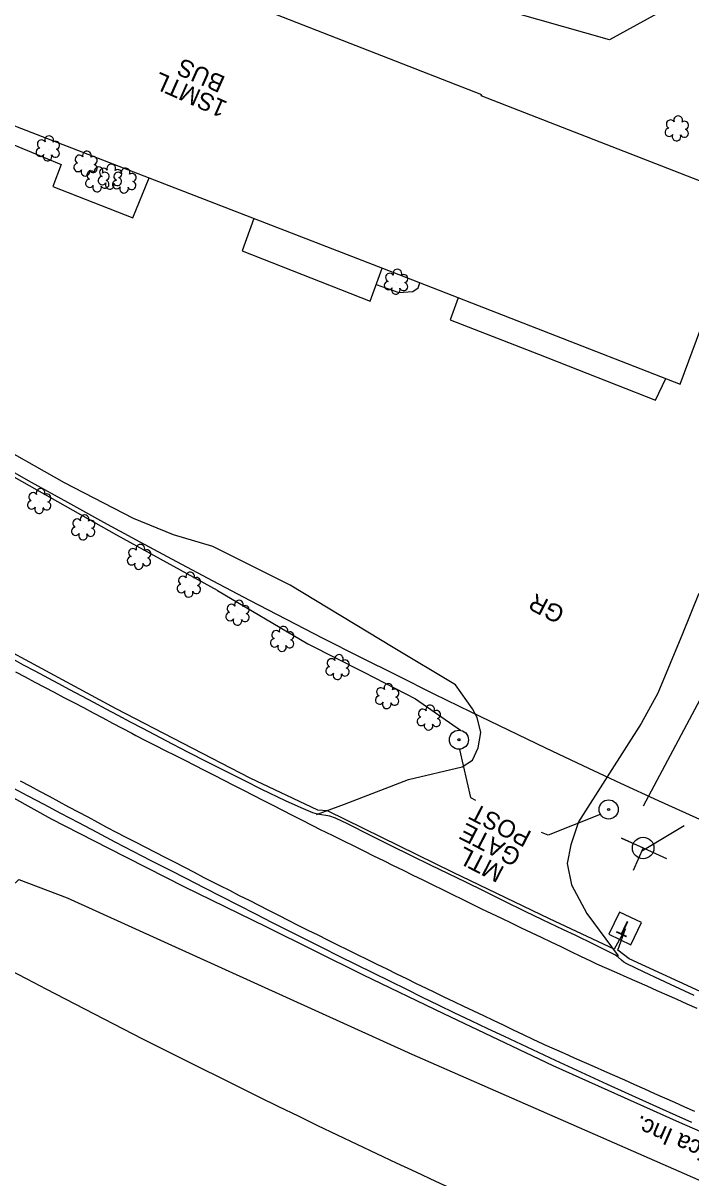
# Model space of a CAD drawing. Extents: x 472260 to 482161, y 489063 to 507124.
# Drawn here: x 479473.4 to 479625.5, y 493570.4 to 493833.5 of the extents above; entities that cross this region are included whole.
import ezdxf

# ---------------------------------------------------------------- set-up
doc = ezdxf.new("R2010")
doc.units = 0
for name, color, linetype in [('Exist Plan Preparation Watershed Blue', 7, 'Continuous'), ('Exist Structure Minor Drop Inlet Cogo Elevation', 7, 'Continuous'), ('Prop Drainage Structure Catch Basin Convert From Junction Box Label', 7, 'Continuous'), ('Prop Drainage Structure Catch Basin Grate 840 03E CELL', 7, 'Continuous'), ('Prop Drainage Structure Drop Inlet Grate 2 Narrow Slots and Sag Grates 840 24 CELL', 7, 'Continuous'), ('Prop Drainage Structure Outlet Berm Ditch 850 10 CELL', 7, 'Continuous'), ('Prop Drainage Structure Pipe RCP 18in Class III', 7, 'Continuous'), ('Prop Drainage Structure Pipe RCP 30in Class III', 7, 'Continuous'), ('Prop Drainage Structure Pipe RCP 72in Class III', 7, 'Continuous'), ('Prop Drainage Structure Pipe Stub Out CELL', 7, 'Continuous'), ('Prop Drainage Structure Pipe Welded Steel 42in', 7, 'Continuous'), ('Prop Drainage Structure Plot Symbol 20 Scale CELL', 7, 'Continuous'), ('Prop Earthen Structure Base Ditch Lateral Detail Label', 7, 'Continuous'), ('Prop Earthen Structure False Sump Label', 7, 'Continuous'), ('Prop Erosion Rip Rap Class B', 7, 'Continuous'), ('Prop Erosion Rip Rap Class I', 7, 'Continuous'), ('Prop Erosion Rip Rap Pad at Outlet CELL', 7, 'Continuous'), ('Prop Erosion Rip Rap Pad at Outlet Label', 7, 'Continuous'), ('Prop SS Fill Line', 7, 'Continuous')]:
    doc.layers.add(name, color=color, linetype=linetype)

msp = doc.modelspace()

# ---------------------------------------------------------------- linework, layer by layer
at = {"layer": 'Exist Plan Preparation Watershed Blue'}
msp.add_lwpolyline([(479526, 493788.97), (479523.35, 493781.62), (479552.45, 493770.17), (479555.21, 493777.64)], dxfattribs=at)
at = {"layer": 'Exist Structure Minor Drop Inlet Cogo Elevation'}
for radius in [1992.96, 2092.96]:
    msp.add_arc((480448.9, 495467.9), radius, 230.46528, 247.8014, dxfattribs=at)
at = {"layer": 'Prop Drainage Structure Catch Basin Convert From Junction Box Label'}
for p, q in [((479610.6, 493627.16), (479608.02, 493622.5)), ((479608.91, 493622.25), (479610.6, 493627.16))]:
    msp.add_line(p, q, dxfattribs=at)
for points in [[(479494.67, 493677.25), (479450.49, 493701.09), (479411.84, 493723.93), (479408.43, 493727.28), (479399.86, 493732.59), (479383.75, 493742.52), (479365.56, 493753.91), (479359.73, 493756.32), (479351.25, 493761.43), (479330.28, 493775.33), (479303.6, 493793.79), (479270.36, 493817.09), (479236.98, 493841.13), (479211.55, 493860.79), (479185.67, 493881.04), (479165.04, 493897.43), (479139.33, 493918.73), (479110.8, 493943.24), (479083.24, 493967.93)], [(479479.9, 493652.12), (479458.76, 493663.88), (479452.67, 493666.06), (479425.06, 493681.6), (479418.02, 493685.95), (479391.55, 493702.18), (479367.4, 493717.12), (479344.01, 493731.9), (479331.31, 493740.29), (479319.47, 493747.01), (479302, 493758.46), (479284.94, 493770.56), (479266.1, 493783.7), (479245.09, 493798.63), (479223.08, 493814.93), (479199.69, 493832.55), (479180.94, 493846.16), (479165.55, 493858.79), (479144.41, 493876.29), (479122.24, 493895.08), (479100.54, 493913.79), (479080.02, 493932.03), (479075.06, 493933.53), (479065.68, 493942.56)], [(479608.02, 493622.5), (479593.35, 493629.44), (479571.36, 493639.95), (479542.78, 493654.03), (479540.53, 493654.13), (479525.14, 493661.46), (479494.67, 493677.25)], [(479968.66, 493454.91), (479945.51, 493463.03), (479920.61, 493471.79), (479899.13, 493479.24), (479891.14, 493481.37), (479863.82, 493491.03), (479850.97, 493496.1), (479831.51, 493502.97), (479807.04, 493511.36), (479769.36, 493525.1), (479748.05, 493532.8), (479724.02, 493541.95), (479700.61, 493550.73), (479674.52, 493561.13), (479648.22, 493572.01), (479622.91, 493582.99), (479594.16, 493595.92), (479569.22, 493607.76), (479550.92, 493616.54), (479528.77, 493627.58), (479510.27, 493636.62), (479492.81, 493645.47), (479479.9, 493652.12)], [(479980.79, 493480.29), (479962.63, 493486.48), (479927.18, 493499), (479894, 493510.74), (479863.01, 493521.78), (479835.28, 493531.56), (479807.93, 493541.22), (479771.93, 493554.52), (479735.58, 493568.03), (479709.25, 493578.32), (479676.31, 493591.66), (479642.78, 493605.83), (479611.48, 493620.27), (479608.91, 493622.25)]]:
    msp.add_lwpolyline(points, dxfattribs=at)
at = {"layer": 'Prop Drainage Structure Catch Basin Grate 840 03E CELL'}
msp.add_line((479614.5, 493644.96), (479623.96, 493650.64), dxfattribs=at)
at = {"layer": 'Prop Drainage Structure Drop Inlet Grate 2 Narrow Slots and Sag Grates 840 24 CELL'}
for points in [[(479471.71, 493685.7), (479473.92, 493684.53), (479476.12, 493683.36), (479478.33, 493682.2), (479480.54, 493681.03), (479482.75, 493679.86), (479484.96, 493678.69), (479487.17, 493677.52), (479489.38, 493676.35), (479491.59, 493675.18), (479493.8, 493674.01), (479496.01, 493672.84), (479498.22, 493671.67), (479499.12, 493671.2), (479501.35, 493670.06), (479503.57, 493668.93), (479505.8, 493667.79), (479508.03, 493666.66), (479510.25, 493665.52), (479512.48, 493664.39), (479514.71, 493663.25), (479516.94, 493662.12), (479519.16, 493660.98), (479521.39, 493659.84), (479523.62, 493658.71), (479525.84, 493657.57), (479528.07, 493656.44), (479530.3, 493655.3), (479532.53, 493654.17), (479534.75, 493653.03), (479536.98, 493651.9), (479539.21, 493650.76), (479541.43, 493649.63), (479542.05, 493649.31), (479544.29, 493648.21), (479546.53, 493647.1), (479548.78, 493646), (479551.02, 493644.9), (479553.26, 493643.79), (479555.5, 493642.69), (479557.75, 493641.58), (479559.99, 493640.48), (479562.23, 493639.38), (479564.47, 493638.27), (479566.72, 493637.17), (479568.96, 493636.06), (479571.2, 493634.96), (479573.45, 493633.85), (479575.69, 493632.75), (479577.85, 493631.69), (479580.1, 493630.61), (479582.36, 493629.53), (479584.62, 493628.46), (479586.87, 493627.38), (479589.13, 493626.3), (479591.38, 493625.22), (479593.64, 493624.15), (479595.9, 493623.07), (479598.15, 493621.99), (479600.41, 493620.92), (479602.66, 493619.84), (479604.04, 493619.18), (479606.32, 493618.17), (479608.61, 493617.16), (479610.9, 493616.14), (479613.18, 493615.13), (479615.47, 493614.12), (479617.75, 493613.1), (479620.04, 493612.09), (479622.32, 493611.08), (479624.61, 493610.06), (479626.89, 493609.05)], [(479626.44, 493585.51), (479624.16, 493586.52), (479621.87, 493587.54), (479619.59, 493588.55), (479617.3, 493589.56), (479615.02, 493590.58), (479612.73, 493591.59), (479610.45, 493592.61), (479608.16, 493593.62), (479605.88, 493594.63), (479603.59, 493595.65), (479601.31, 493596.66), (479599.02, 493597.67), (479596.74, 493598.69), (479594.45, 493599.7), (479592.17, 493600.71), (479591.88, 493600.84), (479589.63, 493601.91), (479587.37, 493602.99), (479585.11, 493604.06), (479582.86, 493605.14), (479580.6, 493606.21), (479578.34, 493607.28), (479576.08, 493608.36), (479573.83, 493609.43), (479571.57, 493610.51), (479569.31, 493611.58), (479567.05, 493612.66), (479565.28, 493613.5), (479563.03, 493614.61), (479560.79, 493615.71), (479558.55, 493616.82), (479556.31, 493617.92), (479554.06, 493619.02), (479551.82, 493620.13), (479549.58, 493621.23), (479547.34, 493622.34), (479545.09, 493623.44), (479542.85, 493624.55), (479540.61, 493625.65), (479538.37, 493626.76), (479536.1, 493627.87), (479533.87, 493629.01), (479531.64, 493630.14), (479529.42, 493631.28), (479527.19, 493632.41), (479524.96, 493633.55), (479522.74, 493634.68), (479520.51, 493635.82), (479518.28, 493636.95), (479516.05, 493638.09), (479514.7, 493638.78), (479512.48, 493639.93), (479510.26, 493641.07), (479508.04, 493642.22), (479505.82, 493643.37), (479503.6, 493644.52), (479501.38, 493645.67), (479499.16, 493646.82), (479496.94, 493647.97), (479494.72, 493649.11), (479492.68, 493650.17), (479490.47, 493651.35), (479488.27, 493652.53), (479486.06, 493653.71), (479483.86, 493654.88), (479481.65, 493656.06), (479479.45, 493657.24), (479477.24, 493658.42), (479475.04, 493659.6), (479472.83, 493660.77)]]:
    msp.add_lwpolyline(points, dxfattribs=at)
at = {"layer": 'Prop Drainage Structure Pipe RCP 18in Class III'}
for points in [[(479453.42, 493808.43), (479463.82, 493804.05), (479465.44, 493808.21), (479482.11, 493801.31), (479480.22, 493796.26), (479498.43, 493789.12), (479502.18, 493798.2)], [(479553.84, 493773.94), (479559.01, 493772.12), (479562.16, 493772.35), (479563.37, 493773.18), (479563.79, 493774.31)], [(479572.53, 493770.9), (479570.72, 493765.88), (479590.79, 493758.07), (479617.49, 493747.6), (479619.8, 493752.48)], [(479516.61, 493714.22), (479507.72, 493716.93), (479498.56, 493720.61), (479482.86, 493728.72), (479465.13, 493738.75), (479451.82, 493745.86), (479441.97, 493750.35), (479437.83, 493750.72), (479432.21, 493749.82), (479429.94, 493747.32), (479424.03, 493743.1), (479416.52, 493737.05), (479413.92, 493734.98), (479410.38, 493731.42), (479409.32, 493729.96), (479407.81, 493726.49)], [(479575.76, 493677.25), (479571.92, 493682.68), (479557.69, 493691.19), (479534.29, 493705.45), (479516.61, 493714.22)], [(479649.67, 493710.68), (479648.77, 493710.08), (479638.4, 493706.97), (479632.75, 493706.94), (479628.96, 493705.46), (479627.23, 493703.37), (479623.57, 493694.34), (479618.02, 493680.83), (479614.21, 493673.87), (479606.95, 493662.62), (479599.93, 493651.49), (479598.16, 493646.26), (479597.33, 493642.02), (479598.35, 493637.13), (479601.78, 493630.63), (479608.95, 493620.95)], [(479540.28, 493653.14), (479546.65, 493655.56), (479561.22, 493661.14), (479573.43, 493664.06), (479575.78, 493665.53), (479577.08, 493668.37), (479577.66, 493671.86), (479576.87, 493675.24), (479575.76, 493677.25)]]:
    msp.add_lwpolyline(points, dxfattribs=at)
at = {"layer": 'Prop Drainage Structure Pipe RCP 72in Class III'}
for points in [[(479517.71, 493704.21), (479494.77, 493716.82), (479471.44, 493730.03), (479448.99, 493742.59), (479438.14, 493748.41)], [(479517.71, 493704.21), (479538.26, 493692.05), (479551.06, 493685.6), (479562.82, 493679.55), (479573.06, 493672.38)], [(479614.74, 493655.17), (479636.92, 493696.8), (479656.2, 493691.97)]]:
    msp.add_lwpolyline(points, dxfattribs=at)
at = {"layer": 'Prop Drainage Structure Pipe Stub Out CELL'}
for points in [[(479626.27, 493611.96), (479620.9, 493614.43), (479618.46, 493615.57), (479614.9, 493617.24), (479610.91, 493619.17), (479610.25, 493619.56), (479609.69, 493619.98), (479608.92, 493620.67), (479608.34, 493621.09), (479603.52, 493623.59), (479599.19, 493625.65), (479596.54, 493626.87), (479591.69, 493629.16), (479587.74, 493631.08), (479583.11, 493633.38), (479578.4, 493635.72), (479574.25, 493637.75), (479570.31, 493639.67), (479566.22, 493641.66), (479561.86, 493643.78), (479557.12, 493646.13), (479552.58, 493648.4), (479547.31, 493651.04), (479544.6, 493652.35), (479543.3, 493652.79), (479540.48, 493653.24), (479539.43, 493653.56), (479536.78, 493654.66), (479533.18, 493656.32), (479527.81, 493658.9), (479523.92, 493660.83), (479519.81, 493662.89), (479515.57, 493665.05), (479510.98, 493667.39), (479506.03, 493669.95), (479500.72, 493672.74), (479497.93, 493674.22), (479495.11, 493675.72), (479492.32, 493677.21), (479489.55, 493678.67), (479486.82, 493680.13), (479484.11, 493681.56), (479481.43, 493682.99), (479476.18, 493685.8), (479473.56, 493687.22), (479470.88, 493688.68)], [(479625.76, 493583.01), (479622.15, 493584.61), (479618.41, 493586.28), (479614.55, 493588.02), (479610.58, 493589.82), (479606.56, 493591.66), (479602.57, 493593.49), (479598.62, 493595.32), (479594.7, 493597.14), (479590.8, 493598.96), (479586.93, 493600.76), (479583.09, 493602.56), (479579.26, 493604.35), (479575.48, 493606.14), (479571.74, 493607.93), (479568.06, 493609.71), (479564.43, 493611.5), (479560.79, 493613.31), (479557.07, 493615.14), (479553.27, 493617.02), (479549.39, 493618.92), (479545.49, 493620.84), (479541.64, 493622.76), (479537.82, 493624.68), (479534.04, 493626.6), (479530.26, 493628.52), (479526.44, 493630.47), (479522.57, 493632.44), (479518.66, 493634.43), (479514.71, 493636.44), (479510.72, 493638.48), (479506.7, 493640.55), (479502.64, 493642.63), (479498.54, 493644.75), (479494.43, 493646.89), (479490.29, 493649.05), (479486.12, 493651.25), (479482.05, 493653.39), (479478.21, 493655.43), (479474.59, 493657.35), (479471.2, 493659.15)]]:
    msp.add_lwpolyline(points, dxfattribs=at)
at = {"layer": 'Prop Drainage Structure Plot Symbol 20 Scale CELL'}
for centre, radius in [((479572.69, 493670.21), 2.18), ((479572.69, 493670.21), 0.24), ((479606.78, 493654.32), 2.18), ((479606.78, 493654.32), 0.24)]:
    msp.add_circle(centre, radius, dxfattribs=at)
at = {"layer": 'Prop Earthen Structure Base Ditch Lateral Detail Label'}
msp.add_line((479614.65, 493645.55), (479614.65, 493645.55), dxfattribs=at)
msp.add_lwpolyline([(479620.05, 493643.1), (479609.74, 493647.81), (479614.65, 493645.57), (479612.33, 493640.42)], dxfattribs=at)
msp.add_circle((479614.64, 493645.54), 2.45, dxfattribs=at)
at = {"layer": 'Prop Erosion Rip Rap Class B'}
msp.add_line((479610.6, 493627.16), (479610.6, 493627.16), dxfattribs=at)
msp.add_lwpolyline([(479614.28, 493628.54), (479609.23, 493630.95), (479606.82, 493625.9), (479611.87, 493623.49), (479614.28, 493628.54)], dxfattribs=at)
at = {"layer": 'Prop Erosion Rip Rap Class I'}
for points in [[(479572.83, 493668.02), (479575.3, 493657.08), (479576.47, 493656.47)], [(479604.84, 493653.19), (479593.04, 493648.45), (479591.48, 493649.11)]]:
    msp.add_lwpolyline(points, dxfattribs=at)
at = {"layer": 'Prop Erosion Rip Rap Pad at Outlet CELL'}
for p, q in [((479622.37, 493809.32), (479622.37, 493809.32)), ((479479.13, 493804.77), (479479.13, 493804.77)), ((479487.75, 493801.3), (479487.75, 493801.3)), ((479493.3, 493798.32), (479493.3, 493798.32)), ((479490.42, 493797.69), (479490.42, 493797.69)), ((479496.57, 493797.42), (479496.57, 493797.42)), ((479558.44, 493774.39), (479558.44, 493774.39)), ((479477.18, 493724.41), (479477.18, 493724.41)), ((479487.2, 493718.41), (479487.2, 493718.41)), ((479499.92, 493711.69), (479499.92, 493711.69)), ((479511.27, 493705.37), (479511.27, 493705.37)), ((479522.36, 493698.97), (479522.36, 493698.97)), ((479532.51, 493693), (479532.51, 493693)), ((479545.13, 493686.58), (479545.13, 493686.58)), ((479556.4, 493679.96), (479556.4, 493679.96)), ((479565.91, 493675.08), (479565.91, 493675.08))]:
    msp.add_line(p, q, dxfattribs=at)
for centre, radius, start, end in [((479620.89, 493810.45), 0.968, 35.8908, 245.4216), ((479622.6, 493811.36), 0.99, 334.8391, 200.4717), ((479624.04, 493810.19), 0.929, 284.4567, 126.0861), ((479620.57, 493808.62), 0.955, 95.1099, 327.9534), ((479624.01, 493808.39), 0.937, 204.9913, 73.4601), ((479477.65, 493805.9), 0.968, 35.8908, 245.4216), ((479479.36, 493806.81), 0.99, 334.8391, 200.4717), ((479480.81, 493805.64), 0.929, 284.4567, 126.0861), ((479622.24, 493807.64), 0.984, 151.2797, 21.387), ((479477.33, 493804.07), 0.955, 95.1099, 327.9534), ((479479, 493803.09), 0.984, 151.2797, 21.387), ((479480.77, 493803.84), 0.937, 204.9913, 73.4601), ((479486.26, 493802.43), 0.968, 35.8908, 245.4216), ((479487.97, 493803.34), 0.99, 334.8391, 200.4717), ((479489.42, 493802.17), 0.929, 284.4567, 126.0861), ((479485.95, 493800.6), 0.955, 95.1099, 327.9534), ((479489.38, 493800.37), 0.937, 204.9913, 73.4601), ((479490.65, 493799.74), 0.99, 334.8391, 200.4717), ((479491.82, 493799.44), 0.968, 35.8908, 245.4216), ((479493.53, 493800.36), 0.99, 334.8391, 200.4717), ((479496.79, 493799.46), 0.99, 334.8391, 200.4717), ((479487.62, 493799.62), 0.984, 151.2797, 21.387), ((479488.62, 493796.99), 0.955, 95.1099, 327.9534), ((479488.94, 493798.82), 0.968, 35.8908, 245.4216), ((479491.5, 493797.61), 0.955, 95.1099, 327.9534), ((479492.09, 493798.56), 0.929, 284.4567, 126.0861), ((479494.94, 493797.39), 0.937, 204.9913, 73.4601), ((479495.08, 493798.55), 0.968, 35.8908, 245.4216), ((479494.98, 493799.18), 0.929, 284.4567, 126.0861), ((479498.24, 493798.29), 0.929, 284.4567, 126.0861), ((479490.29, 493796.01), 0.984, 151.2797, 21.387), ((479492.06, 493796.77), 0.937, 204.9913, 73.4601), ((479493.18, 493796.63), 0.984, 151.2797, 21.387), ((479494.76, 493796.72), 0.955, 95.1099, 327.9534), ((479496.44, 493795.74), 0.984, 151.2797, 21.387), ((479498.2, 493796.49), 0.937, 204.9913, 73.4601), ((479558.67, 493776.43), 0.99, 334.8391, 200.4717), ((479556.64, 493773.69), 0.955, 95.1099, 327.9534), ((479556.96, 493775.52), 0.968, 35.8908, 245.4216), ((479560.08, 493773.46), 0.937, 204.9913, 73.4601), ((479560.12, 493775.26), 0.929, 284.4567, 126.0861), ((479558.32, 493772.71), 0.984, 151.2797, 21.387), ((479477.41, 493726.45), 0.99, 334.8391, 200.4717), ((479475.38, 493723.7), 0.955, 95.1099, 327.9534), ((479475.7, 493725.54), 0.968, 35.8908, 245.4216), ((479478.82, 493723.48), 0.937, 204.9913, 73.4601), ((479478.86, 493725.28), 0.929, 284.4567, 126.0861), ((479477.06, 493722.72), 0.984, 151.2797, 21.387), ((479487.43, 493720.45), 0.99, 334.8391, 200.4717), ((479485.72, 493719.54), 0.968, 35.8908, 245.4216), ((479488.87, 493719.28), 0.929, 284.4567, 126.0861), ((479485.4, 493717.71), 0.955, 95.1099, 327.9534), ((479487.07, 493716.73), 0.984, 151.2797, 21.387), ((479488.84, 493717.48), 0.937, 204.9913, 73.4601), ((479498.43, 493712.81), 0.968, 35.8908, 245.4216), ((479500.15, 493713.73), 0.99, 334.8391, 200.4717), ((479498.12, 493710.98), 0.955, 95.1099, 327.9534), ((479501.55, 493710.76), 0.937, 204.9913, 73.4601), ((479501.59, 493712.56), 0.929, 284.4567, 126.0861), ((479499.79, 493710), 0.984, 151.2797, 21.387), ((479511.5, 493707.41), 0.99, 334.8391, 200.4717), ((479509.79, 493706.5), 0.968, 35.8908, 245.4216), ((479512.94, 493706.24), 0.929, 284.4567, 126.0861), ((479509.47, 493704.66), 0.955, 95.1099, 327.9534), ((479511.14, 493703.68), 0.984, 151.2797, 21.387), ((479512.91, 493704.44), 0.937, 204.9913, 73.4601), ((479520.87, 493700.1), 0.968, 35.8908, 245.4216), ((479522.59, 493701.01), 0.99, 334.8391, 200.4717), ((479524.03, 493699.84), 0.929, 284.4567, 126.0861), ((479520.56, 493698.26), 0.955, 95.1099, 327.9534), ((479522.23, 493697.28), 0.984, 151.2797, 21.387), ((479523.99, 493698.04), 0.937, 204.9913, 73.4601), ((479532.74, 493695.04), 0.99, 334.8391, 200.4717), ((479530.71, 493692.29), 0.955, 95.1099, 327.9534), ((479531.03, 493694.12), 0.968, 35.8908, 245.4216), ((479534.15, 493692.07), 0.937, 204.9913, 73.4601), ((479534.19, 493693.87), 0.929, 284.4567, 126.0861), ((479532.39, 493691.31), 0.984, 151.2797, 21.387), ((479543.65, 493687.71), 0.968, 35.8908, 245.4216), ((479545.36, 493688.62), 0.99, 334.8391, 200.4717), ((479546.8, 493687.45), 0.929, 284.4567, 126.0861), ((479543.33, 493685.88), 0.955, 95.1099, 327.9534), ((479545, 493684.9), 0.984, 151.2797, 21.387), ((479546.77, 493685.65), 0.937, 204.9913, 73.4601), ((479554.92, 493681.08), 0.968, 35.8908, 245.4216), ((479556.63, 493682), 0.99, 334.8391, 200.4717), ((479554.6, 493679.25), 0.955, 95.1099, 327.9534), ((479558.04, 493679.03), 0.937, 204.9913, 73.4601), ((479558.07, 493680.82), 0.929, 284.4567, 126.0861), ((479556.27, 493678.27), 0.984, 151.2797, 21.387), ((479564.43, 493676.21), 0.968, 35.8908, 245.4216), ((479566.14, 493677.12), 0.99, 334.8391, 200.4717), ((479567.58, 493675.95), 0.929, 284.4567, 126.0861), ((479564.11, 493674.37), 0.955, 95.1099, 327.9534), ((479567.55, 493674.15), 0.937, 204.9913, 73.4601), ((479565.78, 493673.39), 0.984, 151.2797, 21.387)]:
    msp.add_arc(centre, radius, start, end, dxfattribs=at)
at = {"layer": 'Prop Erosion Rip Rap Pad at Outlet Label'}
for points in [[(479612.33, 493884.01), (479669.97, 493881.03), (479694.59, 493870.35), (479718.4, 493852.06), (479756.73, 493820.5), (479791.18, 493795.96), (479814.25, 493786.04), (479820.68, 493775.18), (479816.03, 493764.96), (479786.63, 493783.97), (479760.62, 493789.02), (479711.42, 493821.81), (479701.35, 493827.8), (479692.69, 493825.66), (479680.59, 493809.95), (479688.82, 493803.69), (479687.62, 493796.17), (479663.19, 493804.16), (479661.56, 493823.65), (479643.67, 493829.73), (479621.79, 493837.8), (479606.95, 493829.71), (479574.35, 493839.01)], [(479155.42, 493778.48), (479241.47, 493731.28), (479246.2, 493687.72), (479247.14, 493659.54), (479243.81, 493625.08), (479259.84, 493597.24), (479393.31, 493554.04), (479427.38, 493595.67), (479472.46, 493638.33), (479483.46, 493634.2)], [(479483.46, 493634.2), (479561.97, 493598.57), (479741.91, 493519.68), (479786.17, 493502.96), (479770.18, 493467.35), (479736.49, 493479.43), (479725.73, 493453.7), (479755.91, 493427.15), (479747.5, 493411.63), (479741.52, 493386.24), (479749.84, 493380.92), (479748.16, 493352.86), (479746.69, 493346.26)]]:
    msp.add_lwpolyline(points, dxfattribs=at)
at = {"layer": 'Prop SS Fill Line'}
msp.add_lwpolyline([(479577.92, 493817.18), (479406.1, 493884.2), (479391.74, 493848.14), (479388.66, 493849.36), (479386.07, 493843.22), (479557.6, 493776.72), (479623.1, 493751.2), (479627.78, 493763.9), (479636.36, 493760.83), (479640.06, 493770.29), (479631.32, 493773.77), (479638.76, 493793.16), (479577.79, 493816.9)], close=True, dxfattribs=at)

# ---------------------------------------------------------------- texts
at = {"layer": 'Prop Drainage Structure Outlet Berm Ditch 850 10 CELL'}
for s, p in [('BUS', (479519.75, 493821.15)), ('1SMTL', (479520.22, 493815.46))]:
    msp.add_text(s, height=4, rotation=156.0819, dxfattribs=at).set_placement(p)
at = {"layer": 'Prop Drainage Structure Pipe RCP 30in Class III'}
for s, p in [('POST', (479589.49, 493649.13)), ('GATE', (479587.18, 493644.69)), ('MTL', (479583.29, 493641.06))]:
    msp.add_text(s, height=4, rotation=152.5956, dxfattribs=at).set_placement(p)
at = {"layer": 'Prop Drainage Structure Pipe Welded Steel 42in'}
msp.add_text('Frontier Communications of America Inc.', height=4, rotation=156.5444, dxfattribs=at).set_placement((479702.71, 493546.18))
at = {"layer": 'Prop Earthen Structure False Sump Label'}
msp.add_text('GR', height=4, rotation=152.5956, dxfattribs=at).set_placement((479597.1, 493700.02))
at = {"layer": 'Prop Erosion Rip Rap Class B'}
msp.add_text('T', height=3.42, rotation=154.4461, dxfattribs=at).set_placement((479612.36, 493628.22))

doc.saveas('drawing.dxf')
